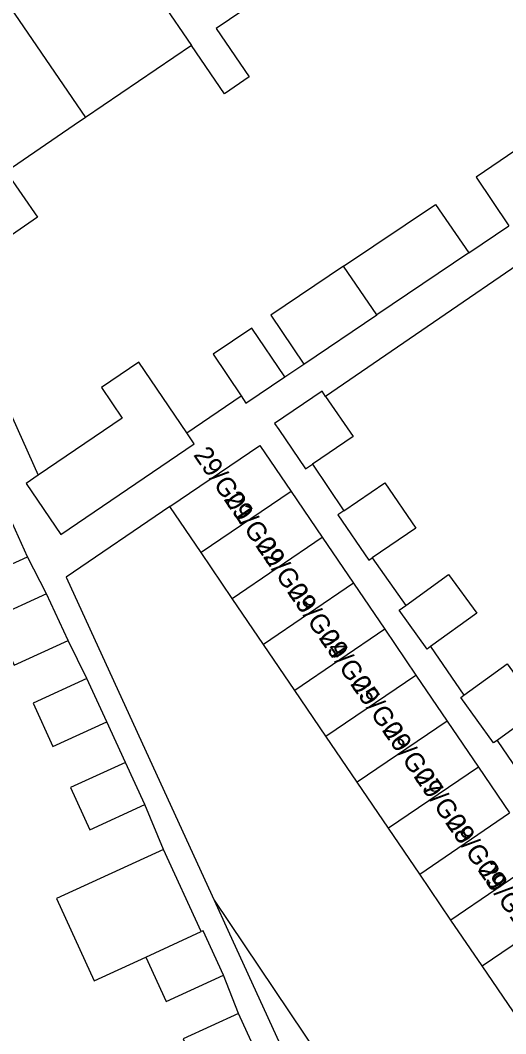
# Model space of a CAD drawing. Extents: x 158087 to 159494, y 382905 to 383981.
# Drawn here: x 158811.2 to 158836.6, y 383702.4 to 383755.5 of the extents above; entities that cross this region are included whole.
import ezdxf

# ---------------------------------------------------------------- set-up
doc = ezdxf.new("R2010")
doc.units = 0
for name, color, linetype in [('IMGEO_Pand', 7, 'Continuous'), ('IMGEO_Pand_nummerreeks', 7, 'Continuous'), ('IMGEO_Rijbaan_lokaal_open', 7, 'Continuous'), ('IMGEO_Voetpad_open', 7, 'Continuous')]:
    doc.layers.add(name, color=color, linetype=linetype)

msp = doc.modelspace()

# ---------------------------------------------------------------- linework, layer by layer
at = {"layer": 'IMGEO_Pand'}
for points in [[(158815.523, 383761.008), (158820.185, 383754.182)], [(158824.866, 383757.372), (158821.477, 383755.062), (158823.208, 383752.528), (158821.917, 383751.646), (158820.185, 383754.182)], [(158809.98, 383757.221), (158814.639, 383750.401)], [(158820.185, 383754.182), (158814.639, 383750.401)], [(158814.639, 383750.401), (158814.051, 383750), (158810.489, 383747.572)], [(158837.979, 383749.239), (158837.181, 383748.701), (158835.09, 383747.292), (158836.813, 383744.735)], [(158810.489, 383747.572), (158812.13, 383745.189), (158807.517, 383742.011)], [(158828.156, 383742.622), (158832.965, 383745.861), (158834.705, 383743.315)], [(158834.705, 383743.315), (158829.896, 383740.076)], [(158828.156, 383742.622), (158824.344, 383740.054), (158826.067, 383737.497)], [(158829.896, 383740.076), (158828.156, 383742.622)], [(158826.067, 383737.497), (158829.896, 383740.076)], [(158825.086, 383736.836), (158823.347, 383739.382), (158821.319, 383738.016), (158822.786, 383735.839)], [(158819.941, 383733.909), (158817.43, 383737.608), (158815.472, 383736.28), (158816.564, 383734.672), (158812.164, 383731.686)], [(158822.786, 383735.839), (158823.042, 383735.459), (158825.086, 383736.836)], [(158827.215, 383735.811), (158827.032, 383736.079), (158824.544, 383734.385), (158824.755, 383734.075), (158826.161, 383732.01), (158826.531, 383732.262)], [(158827.215, 383735.811), (158828.649, 383733.705), (158826.531, 383732.262)], [(158812.164, 383731.686), (158811.53, 383731.256), (158813.348, 383728.578), (158820.338, 383733.323), (158819.941, 383733.909)], [(158819.057, 383730.038), (158823.767, 383733.242), (158825.402, 383730.837)], [(158828.171, 383729.823), (158830.314, 383731.282), (158831.929, 383728.91), (158829.654, 383727.36)], [(158825.402, 383730.837), (158820.692, 383727.634)], [(158825.402, 383730.837), (158827.037, 383728.432)], [(158810.494, 383729.85), (158807.806, 383728.617), (158808.921, 383726.185), (158811.609, 383727.418)], [(158811.609, 383727.418), (158810.494, 383729.85)], [(158820.692, 383727.634), (158819.057, 383730.038)], [(158828.171, 383729.823), (158827.854, 383729.607), (158829.47, 383727.235), (158829.654, 383727.36)], [(158822.327, 383725.23), (158827.037, 383728.432)], [(158827.037, 383728.432), (158828.672, 383726.027)], [(158822.327, 383725.23), (158820.692, 383727.634)], [(158831.415, 383724.871), (158833.652, 383726.49), (158835.124, 383724.456), (158832.713, 383722.712)], [(158828.672, 383726.027), (158823.962, 383722.825)], [(158828.672, 383726.027), (158830.308, 383723.622)], [(158812.601, 383725.477), (158809.775, 383724.181), (158810.898, 383721.732), (158813.724, 383723.028)], [(158813.724, 383723.028), (158812.601, 383725.477)], [(158823.962, 383722.825), (158822.327, 383725.23)], [(158832.713, 383722.712), (158832.535, 383722.583), (158831.063, 383724.617), (158831.415, 383724.871)], [(158830.308, 383723.622), (158825.598, 383720.42)], [(158830.308, 383723.622), (158831.943, 383721.218)], [(158825.598, 383720.42), (158823.962, 383722.825)], [(158834.453, 383720.165), (158836.721, 383721.806), (158838.44, 383719.429), (158836.193, 383717.803)], [(158827.233, 383718.015), (158831.943, 383721.218)], [(158831.943, 383721.218), (158833.578, 383718.813)], [(158814.713, 383721.043), (158811.896, 383719.751), (158812.936, 383717.483), (158815.753, 383718.775)], [(158815.753, 383718.775), (158814.713, 383721.043)], [(158827.233, 383718.015), (158825.598, 383720.42)], [(158836.193, 383717.803), (158836.009, 383717.67), (158834.289, 383720.046), (158834.453, 383720.165)], [(158833.578, 383718.813), (158828.868, 383715.611)], [(158833.578, 383718.813), (158835.213, 383716.408)], [(158828.868, 383715.611), (158827.233, 383718.015)], [(158816.726, 383716.65), (158813.861, 383715.335), (158814.873, 383713.128), (158817.739, 383714.443)], [(158817.739, 383714.443), (158816.726, 383716.65)], [(158835.213, 383716.408), (158830.504, 383713.206)], [(158835.213, 383716.408), (158836.848, 383714.003)], [(158830.504, 383713.206), (158828.868, 383715.611)], [(158832.139, 383710.801), (158836.848, 383714.003)], [(158832.139, 383710.801), (158830.504, 383713.206)], [(158818.725, 383712.086), (158813.121, 383709.518), (158815.091, 383705.22), (158817.797, 383706.46)], [(158820.695, 383707.789), (158818.725, 383712.086)], [(158838.483, 383711.598), (158833.775, 383708.396)], [(158833.775, 383708.396), (158832.139, 383710.801)], [(158835.41, 383705.992), (158840.118, 383709.193)], [(158835.41, 383705.992), (158833.775, 383708.396)], [(158817.797, 383706.46), (158820.695, 383707.789)], [(158821.863, 383705.512), (158820.798, 383707.836), (158820.695, 383707.789)], [(158817.797, 383706.46), (158818.862, 383704.136), (158821.863, 383705.512)], [(158837.045, 383703.587), (158835.41, 383705.992)], [(158822.649, 383703.512), (158819.746, 383702.181), (158820.799, 383699.886), (158823.701, 383701.217)], [(158823.701, 383701.217), (158822.649, 383703.512)]]:
    msp.add_lwpolyline(points, dxfattribs=at)
at = {"layer": 'IMGEO_Rijbaan_lokaal_open'}
for points in [[(158819.057, 383730.038), (158813.619, 383726.339), (158818.578, 383715.524), (158821.369, 383709.438)], [(158821.369, 383709.438), (158836.302, 383687.233), (158834.212, 383681.43)]]:
    msp.add_lwpolyline(points, dxfattribs=at)
at = {"layer": 'IMGEO_Voetpad_open'}
for points in [[(158843.558, 383747.011), (158827.215, 383735.811)], [(158834.705, 383743.315), (158836.813, 383744.735)], [(158807.517, 383742.011), (158812.164, 383731.686)], [(158825.086, 383736.836), (158826.067, 383737.497)], [(158819.941, 383733.909), (158822.786, 383735.839)], [(158826.531, 383732.262), (158828.171, 383729.823)], [(158812.601, 383725.477), (158811.609, 383727.418)], [(158829.654, 383727.36), (158831.415, 383724.871)], [(158814.713, 383721.043), (158813.724, 383723.028)], [(158832.713, 383722.712), (158834.453, 383720.165)], [(158816.726, 383716.65), (158815.753, 383718.775)], [(158836.193, 383717.803), (158837.81, 383715.446)], [(158818.725, 383712.086), (158817.739, 383714.443)], [(158821.369, 383709.438), (158822.087, 383707.871), (158829.232, 383692.29), (158834.212, 383681.43)], [(158822.649, 383703.512), (158821.863, 383705.512)]]:
    msp.add_lwpolyline(points, dxfattribs=at)

# ---------------------------------------------------------------- texts
at = {"layer": 'IMGEO_Pand_nummerreeks'}
for s, p in [('29/G01', (158820.26, 383732.747)), ('29/G02', (158821.85, 383730.426)), ('29/G03', (158823.51, 383728.004)), ('29/G04', (158825.166, 383725.588)), ('29/G05', (158826.822, 383723.171)), ('29/G06', (158828.478, 383720.754)), ('29/G07', (158830.135, 383718.338)), ('29/G08', (158831.793, 383715.918)), ('29/G09', (158833.445, 383713.507)), ('29/G10', (158835.157, 383711.01))]:
    msp.add_text(s, height=1, rotation=304.4246, dxfattribs=at).set_placement(p)

doc.saveas('drawing.dxf')
